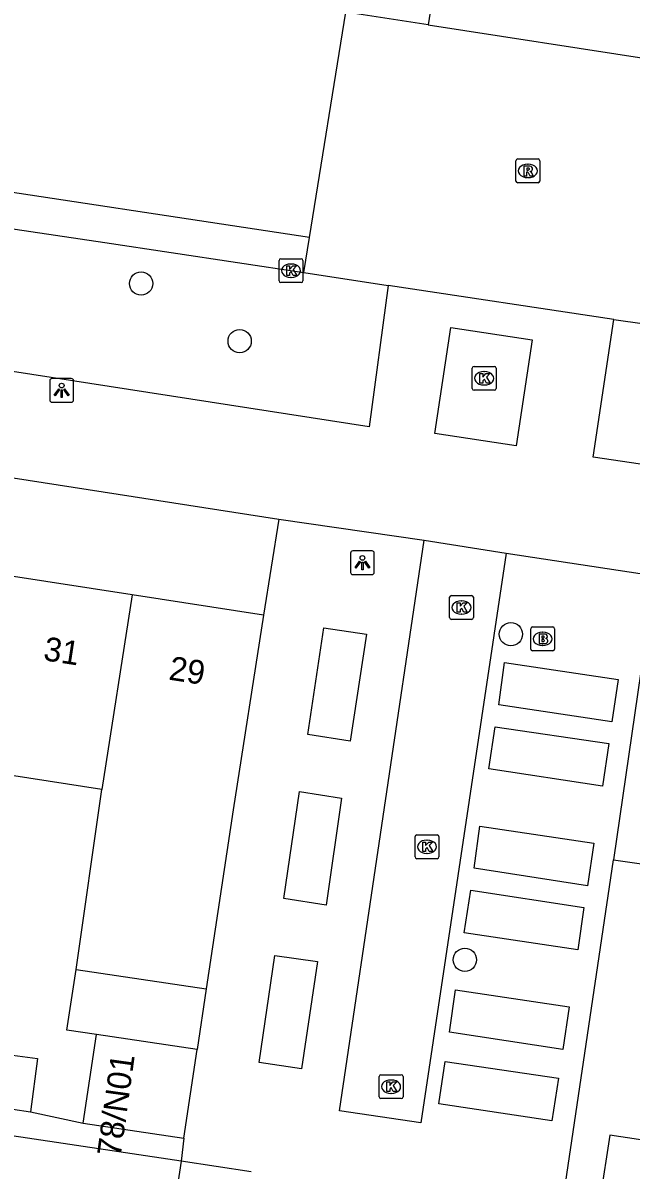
# Model space of a CAD drawing. Extents: x 163010 to 163853, y 382793 to 383982.
# Drawn here: x 163616.44 to 163641.97, y 383369.01 to 383417.14 of the extents above; entities that cross this region are included whole.
import ezdxf

# ---------------------------------------------------------------- set-up
doc = ezdxf.new("R2010")
doc.units = 0
for name, color, linetype in [('IMGEO_Boom', 7, 'Continuous'), ('IMGEO_Brandkraan', 7, 'Continuous'), ('IMGEO_Kolk', 7, 'Continuous'), ('IMGEO_Lichtpunt', 7, 'Continuous'), ('IMGEO_Muur', 7, 'Continuous'), ('IMGEO_Pand', 7, 'Continuous'), ('IMGEO_Pand_nummerreeks', 7, 'Continuous'), ('IMGEO_Parkeervlak_gesloten', 7, 'Continuous'), ('IMGEO_Rijbaan_lokaal_gesloten', 7, 'Continuous'), ('IMGEO_Rijbaan_lokaal_open', 7, 'Continuous'), ('IMGEO_Rioolput', 7, 'Continuous'), ('IMGEO_Voetpad_open', 7, 'Continuous')]:
    doc.layers.add(name, color=color, linetype=linetype)

msp = doc.modelspace()

# ---------------------------------------------------------------- linework, layer by layer
at = {"layer": 'IMGEO_Boom'}
for centre in [(163621.402, 383406.206), (163625.539, 383403.789), (163636.925, 383391.493), (163634.993, 383377.835)]:
    msp.add_circle(centre, 0.489, dxfattribs=at)
at = {"layer": 'IMGEO_Brandkraan'}
for p, q in [((163637.756, 383390.873), (163637.756, 383391.725)), ((163637.831, 383391.799), (163638.683, 383391.799)), ((163638.244, 383391.579), (163638.269, 383391.579)), ((163638.757, 383391.725), (163638.757, 383390.873)), ((163638.683, 383390.799), (163637.831, 383390.799)), ((163638.267, 383391.019), (163638.242, 383391.019))]:
    msp.add_line(p, q, dxfattribs=at)
for points in [[(163637.756, 383390.873), (163637.756, 383391.725)], [(163637.831, 383391.799), (163638.683, 383391.799)], [(163638.757, 383391.725), (163638.757, 383390.873)], [(163638.104, 383391.499), (163638.104, 383391.099), (163638.317, 383391.099)], [(163638.335, 383391.499), (163638.104, 383391.499)], [(163638.283, 383391.418), (163638.229, 383391.418), (163638.229, 383391.342)], [(163638.229, 383391.342), (163638.282, 383391.342)], [(163638.291, 383391.266), (163638.229, 383391.266), (163638.229, 383391.185)], [(163638.229, 383391.185), (163638.291, 383391.185)], [(163638.683, 383390.799), (163637.831, 383390.799)]]:
    msp.add_lwpolyline(points, dxfattribs=at)
for centre, radius, start, end in [((163637.833, 383391.723), 0.0765, 91.552, 178.448), ((163637.833, 383391.723), 0.0765, 91.552, 178.448), ((163638.681, 383391.723), 0.0765, 1.552, 88.448), ((163638.681, 383391.723), 0.0765, 1.552, 88.448), ((163638.284, 383391.38), 0.0379, 267.8285, 90.9355), ((163638.292, 383391.225), 0.0404, 269.8759, 90.5077), ((163638.323, 383391.35), 0.251, 268.6676, 293.5347), ((163638.339, 383391.354), 0.145, 59.4692, 91.5367), ((163638.364, 383391.401), 0.0922, 285.5137, 58.1501), ((163638.369, 383391.209), 0.105, 301.3115, 78.989), ((163637.833, 383390.875), 0.0765, 181.552, 268.448), ((163637.833, 383390.875), 0.0765, 181.552, 268.448), ((163638.681, 383390.875), 0.0765, 271.552, 358.448), ((163638.681, 383390.875), 0.0765, 271.552, 358.448)]:
    msp.add_arc(centre, radius, start, end, dxfattribs=at)
for centre, major_axis, ratio, start_param, end_param in [((163638.243, 383391.299), (-0.387, 0.002), 0.722429, 4.712389, 7.853982), ((163638.268, 383391.299), (-0.39, 0.002), 0.717154, 1.570796, 4.712389)]:
    msp.add_ellipse(centre, major_axis=major_axis, ratio=ratio, start_param=start_param, end_param=end_param, dxfattribs=at)
at = {"layer": 'IMGEO_Kolk'}
for p, q in [((163627.194, 383406.319), (163627.194, 383407.171)), ((163627.269, 383407.245), (163628.121, 383407.245)), ((163627.682, 383407.025), (163627.707, 383407.025)), ((163628.195, 383407.171), (163628.195, 383406.319)), ((163627.705, 383406.465), (163627.68, 383406.465)), ((163628.121, 383406.245), (163627.269, 383406.245)), ((163635.303, 383401.803), (163635.303, 383402.655)), ((163635.378, 383402.729), (163636.23, 383402.729)), ((163636.304, 383402.655), (163636.304, 383401.803)), ((163635.791, 383402.509), (163635.816, 383402.509)), ((163636.23, 383401.729), (163635.378, 383401.729)), ((163635.814, 383401.949), (163635.789, 383401.949)), ((163634.35, 383392.189), (163634.35, 383393.041)), ((163634.425, 383393.115), (163635.277, 383393.115)), ((163635.351, 383393.041), (163635.351, 383392.189)), ((163634.838, 383392.895), (163634.863, 383392.895)), ((163635.277, 383392.115), (163634.425, 383392.115)), ((163634.861, 383392.335), (163634.836, 383392.335)), ((163632.902, 383382.149), (163632.902, 383383.001)), ((163632.977, 383383.075), (163633.829, 383383.075)), ((163633.903, 383383.001), (163633.903, 383382.149)), ((163633.39, 383382.855), (163633.415, 383382.855)), ((163633.829, 383382.075), (163632.977, 383382.075)), ((163633.413, 383382.295), (163633.388, 383382.295)), ((163631.395, 383372.085), (163631.395, 383372.937)), ((163631.47, 383373.011), (163632.322, 383373.011)), ((163631.883, 383372.791), (163631.908, 383372.791)), ((163632.396, 383372.937), (163632.396, 383372.085)), ((163632.322, 383372.011), (163631.47, 383372.011)), ((163631.906, 383372.231), (163631.881, 383372.231))]:
    msp.add_line(p, q, dxfattribs=at)
for points in [[(163627.194, 383406.319), (163627.194, 383407.171)], [(163627.269, 383407.245), (163628.121, 383407.245)], [(163627.515, 383406.945), (163627.638, 383406.945), (163627.638, 383406.794), (163627.768, 383406.945), (163627.932, 383406.945), (163627.786, 383406.794), (163627.939, 383406.545), (163627.787, 383406.545), (163627.702, 383406.709), (163627.638, 383406.642), (163627.638, 383406.545), (163627.515, 383406.545), (163627.515, 383406.945)], [(163628.195, 383407.171), (163628.195, 383406.319)], [(163628.121, 383406.245), (163627.269, 383406.245)], [(163635.303, 383401.803), (163635.303, 383402.655)], [(163635.378, 383402.729), (163636.23, 383402.729)], [(163636.304, 383402.655), (163636.304, 383401.803)], [(163635.624, 383402.429), (163635.747, 383402.429), (163635.747, 383402.278), (163635.877, 383402.429), (163636.041, 383402.429), (163635.895, 383402.278), (163636.048, 383402.029), (163635.896, 383402.029), (163635.811, 383402.193), (163635.747, 383402.126), (163635.747, 383402.029), (163635.624, 383402.029), (163635.624, 383402.429)], [(163636.23, 383401.729), (163635.378, 383401.729)], [(163634.35, 383392.189), (163634.35, 383393.041)], [(163634.425, 383393.115), (163635.277, 383393.115)], [(163635.351, 383393.041), (163635.351, 383392.189)], [(163634.671, 383392.815), (163634.794, 383392.815), (163634.794, 383392.664), (163634.924, 383392.815), (163635.088, 383392.815), (163634.942, 383392.664), (163635.095, 383392.415), (163634.943, 383392.415), (163634.858, 383392.579), (163634.794, 383392.512), (163634.794, 383392.415), (163634.671, 383392.415), (163634.671, 383392.815)], [(163635.277, 383392.115), (163634.425, 383392.115)], [(163632.902, 383382.149), (163632.902, 383383.001)], [(163632.977, 383383.075), (163633.829, 383383.075)], [(163633.903, 383383.001), (163633.903, 383382.149)], [(163633.223, 383382.775), (163633.346, 383382.775), (163633.346, 383382.624), (163633.476, 383382.775), (163633.64, 383382.775), (163633.494, 383382.624), (163633.647, 383382.375), (163633.495, 383382.375), (163633.41, 383382.539), (163633.346, 383382.472), (163633.346, 383382.375), (163633.223, 383382.375), (163633.223, 383382.775)], [(163633.829, 383382.075), (163632.977, 383382.075)], [(163631.395, 383372.085), (163631.395, 383372.937)], [(163631.47, 383373.011), (163632.322, 383373.011)], [(163632.396, 383372.937), (163632.396, 383372.085)], [(163631.716, 383372.711), (163631.839, 383372.711), (163631.839, 383372.56), (163631.969, 383372.711), (163632.133, 383372.711), (163631.987, 383372.56), (163632.14, 383372.311), (163631.988, 383372.311), (163631.903, 383372.475), (163631.839, 383372.408), (163631.839, 383372.311), (163631.716, 383372.311), (163631.716, 383372.711)], [(163632.322, 383372.011), (163631.47, 383372.011)]]:
    msp.add_lwpolyline(points, dxfattribs=at)
for centre, start, end in [((163627.271, 383407.169), 91.552, 178.448), ((163627.271, 383407.169), 91.552, 178.448), ((163628.119, 383407.169), 1.552, 88.448), ((163628.119, 383407.169), 1.552, 88.448), ((163627.271, 383406.321), 181.552, 268.448), ((163627.271, 383406.321), 181.552, 268.448), ((163628.119, 383406.321), 271.552, 358.448), ((163628.119, 383406.321), 271.552, 358.448), ((163635.38, 383402.653), 91.552, 178.448), ((163635.38, 383402.653), 91.552, 178.448), ((163636.228, 383402.653), 1.552, 88.448), ((163636.228, 383402.653), 1.552, 88.448), ((163635.38, 383401.805), 181.552, 268.448), ((163635.38, 383401.805), 181.552, 268.448), ((163636.228, 383401.805), 271.552, 358.448), ((163636.228, 383401.805), 271.552, 358.448), ((163634.427, 383393.039), 91.552, 178.448), ((163634.427, 383393.039), 91.552, 178.448), ((163635.275, 383393.039), 1.552, 88.448), ((163635.275, 383393.039), 1.552, 88.448), ((163634.427, 383392.191), 181.552, 268.448), ((163634.427, 383392.191), 181.552, 268.448), ((163635.275, 383392.191), 271.552, 358.448), ((163635.275, 383392.191), 271.552, 358.448), ((163632.979, 383382.999), 91.552, 178.448), ((163632.979, 383382.999), 91.552, 178.448), ((163633.827, 383382.999), 1.552, 88.448), ((163633.827, 383382.999), 1.552, 88.448), ((163632.979, 383382.151), 181.552, 268.448), ((163632.979, 383382.151), 181.552, 268.448), ((163633.827, 383382.151), 271.552, 358.448), ((163633.827, 383382.151), 271.552, 358.448), ((163631.472, 383372.935), 91.552, 178.448), ((163631.472, 383372.935), 91.552, 178.448), ((163632.32, 383372.935), 1.552, 88.448), ((163632.32, 383372.935), 1.552, 88.448), ((163631.472, 383372.087), 181.552, 268.448), ((163631.472, 383372.087), 181.552, 268.448), ((163632.32, 383372.087), 271.552, 358.448), ((163632.32, 383372.087), 271.552, 358.448)]:
    msp.add_arc(centre, 0.0765, start, end, dxfattribs=at)
for centre, major_axis, ratio, start_param, end_param in [((163627.681, 383406.745), (-0.387, 0.002), 0.722429, 4.712389, 7.853982), ((163627.706, 383406.745), (-0.39, 0.002), 0.717154, 1.570796, 4.712389), ((163635.79, 383402.229), (-0.387, 0.002), 0.722429, 4.712389, 7.853982), ((163635.815, 383402.229), (-0.39, 0.002), 0.717154, 1.570796, 4.712389), ((163634.837, 383392.615), (-0.387, 0.002), 0.722429, 4.712389, 7.853982), ((163634.862, 383392.615), (-0.39, 0.002), 0.717154, 1.570796, 4.712389), ((163633.389, 383382.575), (-0.387, 0.002), 0.722429, 4.712389, 7.853982), ((163633.414, 383382.575), (-0.39, 0.002), 0.717154, 1.570796, 4.712389), ((163631.882, 383372.511), (-0.387, 0.002), 0.722429, 4.712389, 7.853982), ((163631.907, 383372.511), (-0.39, 0.002), 0.717154, 1.570796, 4.712389)]:
    msp.add_ellipse(centre, major_axis=major_axis, ratio=ratio, start_param=start_param, end_param=end_param, dxfattribs=at)
at = {"layer": 'IMGEO_Lichtpunt'}
for p, q in [((163617.569, 383402.127), (163617.569, 383401.32)), ((163617.569, 383402.127), (163617.569, 383401.32)), ((163618.471, 383402.222), (163617.663, 383402.222)), ((163618.471, 383402.222), (163617.663, 383402.222)), ((163618.565, 383401.32), (163618.565, 383402.127)), ((163618.565, 383401.32), (163618.565, 383402.127)), ((163617.663, 383401.226), (163618.471, 383401.226)), ((163617.663, 383401.226), (163618.471, 383401.226)), ((163631.096, 383394.99), (163630.288, 383394.99)), ((163631.096, 383394.99), (163630.288, 383394.99)), ((163630.194, 383394.895), (163630.194, 383394.088)), ((163630.194, 383394.895), (163630.194, 383394.088)), ((163631.19, 383394.088), (163631.19, 383394.895)), ((163631.19, 383394.088), (163631.19, 383394.895)), ((163630.288, 383393.994), (163631.096, 383393.994)), ((163630.288, 383393.994), (163631.096, 383393.994))]:
    msp.add_line(p, q, dxfattribs=at)
for points in [[(163617.943, 383401.791), (163617.982, 383401.763), (163617.794, 383401.501), (163617.756, 383401.528), (163617.943, 383401.791)], [(163618.045, 383401.743), (163618.092, 383401.743), (163618.092, 383401.421), (163618.045, 383401.421), (163618.045, 383401.743)], [(163618.155, 383401.763), (163618.193, 383401.79), (163618.38, 383401.528), (163618.341, 383401.5), (163618.155, 383401.763)], [(163630.568, 383394.559), (163630.607, 383394.531), (163630.419, 383394.269), (163630.381, 383394.296), (163630.568, 383394.559)], [(163630.67, 383394.511), (163630.717, 383394.511), (163630.717, 383394.189), (163630.67, 383394.189), (163630.67, 383394.511)], [(163630.78, 383394.531), (163630.818, 383394.558), (163631.005, 383394.296), (163630.966, 383394.268), (163630.78, 383394.531)]]:
    msp.add_lwpolyline(points, dxfattribs=at)
for centre in [(163618.068, 383401.925), (163630.693, 383394.693)]:
    msp.add_circle(centre, 0.0994, dxfattribs=at)
for centre, start, end in [((163617.663, 383402.127), 90, 180), ((163617.663, 383402.127), 90, 180), ((163618.471, 383402.127), 0, 90), ((163618.471, 383402.127), 0, 90), ((163617.663, 383401.32), 180, 270), ((163617.663, 383401.32), 180, 270), ((163618.471, 383401.32), 270, 0), ((163618.471, 383401.32), 270, 360), ((163630.288, 383394.895), 90, 180), ((163630.288, 383394.895), 90, 180), ((163631.096, 383394.895), 0, 90), ((163631.096, 383394.895), 0, 90), ((163630.288, 383394.088), 180, 270), ((163630.288, 383394.088), 180, 270), ((163631.096, 383394.088), 270, 0), ((163631.096, 383394.088), 270, 360)]:
    msp.add_arc(centre, 0.0946, start, end, dxfattribs=at)
at = {"layer": 'IMGEO_Muur'}
msp.add_lwpolyline([(163639.167, 383368.07), (163641.229, 383382.034)], dxfattribs=at)
at = {"layer": 'IMGEO_Pand'}
for points in [[(163621.023, 383393.146), (163615.687, 383393.974)], [(163621.023, 383393.146), (163619.754, 383384.979)], [(163626.536, 383392.29), (163621.023, 383393.146)], [(163626.536, 383392.29), (163625.268, 383384.123), (163624.134, 383376.614)], [(163642.383, 383389.925), (163641.229, 383382.034)], [(163619.754, 383384.979), (163614.418, 383385.808)], [(163618.671, 383377.431), (163619.754, 383384.979)], [(163641.229, 383382.034), (163643.786, 383381.66), (163643.127, 383377.161), (163645.554, 383376.806)], [(163619.527, 383374.702), (163618.29, 383374.886), (163618.671, 383377.431)], [(163618.671, 383377.431), (163624.134, 383376.614)], [(163624.134, 383376.614), (163623.753, 383374.068)], [(163618.971, 383370.986), (163619.527, 383374.702)], [(163623.753, 383374.068), (163619.527, 383374.702)], [(163612.627, 383374.281), (163617.049, 383373.697), (163616.754, 383371.459)], [(163623.198, 383370.353), (163623.753, 383374.068)], [(163612.292, 383372.127), (163616.754, 383371.459)], [(163623.079, 383369.386), (163618.134, 383370.125), (163615.699, 383370.49), (163615.718, 383370.614), (163610.892, 383371.336), (163610.875, 383371.224)], [(163618.971, 383370.986), (163623.198, 383370.353)], [(163644.51, 383369.96), (163641.071, 383370.478), (163640.674, 383367.847)], [(163623.079, 383369.386), (163622.346, 383364.487)]]:
    msp.add_lwpolyline(points, dxfattribs=at)
at = {"layer": 'IMGEO_Parkeervlak_gesloten'}
msp.add_lwpolyline([(163610.543, 383409.318), (163619.886, 383407.934), (163628.228, 383406.665)], dxfattribs=at)
at = {"layer": 'IMGEO_Rijbaan_lokaal_gesloten'}
msp.add_lwpolyline([(163628.467, 383408.142), (163580.812, 383415.352)], dxfattribs=at)
at = {"layer": 'IMGEO_Rijbaan_lokaal_open'}
for points in [[(163628.467, 383408.142), (163629.994, 383417.588)], [(163633.456, 383417.056), (163629.994, 383417.588)], [(163633.456, 383417.056), (163642.869, 383415.611)], [(163628.228, 383406.665), (163628.467, 383408.142)], [(163628.228, 383406.665), (163631.769, 383406.126)], [(163641.244, 383404.7), (163631.769, 383406.126)], [(163641.244, 383404.7), (163644.911, 383404.175)], [(163637.151, 383399.398), (163633.738, 383399.909), (163634.403, 383404.356), (163637.817, 383403.847), (163637.151, 383399.398)], [(163636.727, 383394.887), (163633.148, 383370.993), (163629.728, 383371.498), (163633.29, 383395.433)], [(163633.29, 383395.433), (163636.727, 383394.887)]]:
    msp.add_lwpolyline(points, dxfattribs=at)
at = {"layer": 'IMGEO_Rioolput'}
for p, q in [((163637.135, 383410.505), (163637.135, 383411.357)), ((163637.21, 383411.431), (163638.062, 383411.431)), ((163638.136, 383411.357), (163638.136, 383410.505)), ((163637.623, 383411.211), (163637.648, 383411.211)), ((163638.062, 383410.431), (163637.21, 383410.431)), ((163637.646, 383410.651), (163637.621, 383410.651))]:
    msp.add_line(p, q, dxfattribs=at)
for points in [[(163637.135, 383410.505), (163637.135, 383411.357)], [(163637.21, 383411.431), (163638.062, 383411.431)], [(163638.136, 383411.357), (163638.136, 383410.505)], [(163637.724, 383411.129), (163637.472, 383411.131), (163637.472, 383410.731)], [(163637.472, 383410.731), (163637.596, 383410.731), (163637.596, 383410.893), (163637.607, 383410.893)], [(163637.65, 383411.05), (163637.596, 383411.05), (163637.596, 383410.969)], [(163637.596, 383410.969), (163637.648, 383410.969)], [(163637.654, 383410.864), (163637.725, 383410.731), (163637.865, 383410.731), (163637.8, 383410.857)], [(163638.062, 383410.431), (163637.21, 383410.431)]]:
    msp.add_lwpolyline(points, dxfattribs=at)
for centre, radius, start, end in [((163637.212, 383411.355), 0.0765, 91.552, 178.448), ((163637.212, 383411.355), 0.0765, 91.552, 178.448), ((163638.06, 383411.355), 0.0765, 1.552, 88.448), ((163638.06, 383411.355), 0.0765, 1.552, 88.448), ((163637.606, 383410.84), 0.0533, 26.0293, 88.6989), ((163637.632, 383411.158), 0.19, 274.7715, 282.9687), ((163637.656, 383410.954), 0.0964, 77.0061, 93.1865), ((163637.67, 383411.011), 0.0378, 276.6634, 79.6772), ((163637.723, 383411.019), 0.109, 350.3612, 89.416), ((163637.721, 383411.019), 0.112, 277.5842, 350.9817), ((163637.705, 383410.804), 0.108, 29.5134, 73.7905), ((163637.212, 383410.507), 0.0765, 181.552, 268.448), ((163637.212, 383410.507), 0.0765, 181.552, 268.448), ((163638.06, 383410.507), 0.0765, 271.552, 358.448), ((163638.06, 383410.507), 0.0765, 271.552, 358.448)]:
    msp.add_arc(centre, radius, start, end, dxfattribs=at)
for centre, major_axis, ratio, start_param, end_param in [((163637.622, 383410.931), (-0.387, 0.002), 0.722429, 4.712389, 7.853982), ((163637.647, 383410.931), (-0.39, 0.002), 0.717154, 1.570796, 4.712389)]:
    msp.add_ellipse(centre, major_axis=major_axis, ratio=ratio, start_param=start_param, end_param=end_param, dxfattribs=at)
at = {"layer": 'IMGEO_Voetpad_open'}
for points in [[(163604.718, 383421.418), (163605.57, 383427.347), (163628.103, 383424.006), (163634.376, 383422.967), (163633.456, 383417.056)], [(163631.769, 383406.126), (163630.974, 383400.19), (163606.706, 383403.955), (163607.221, 383407.321), (163610.207, 383406.87), (163610.543, 383409.318)], [(163668.039, 383400.663), (163667.143, 383394.961), (163640.374, 383398.916), (163641.244, 383404.7)], [(163578.787, 383403.841), (163627.183, 383396.315)], [(163627.183, 383396.315), (163626.536, 383392.29)], [(163627.183, 383396.315), (163633.29, 383395.433)], [(163636.727, 383394.887), (163642.997, 383393.941)], [(163628.395, 383387.288), (163629.074, 383391.761), (163630.862, 383391.494), (163630.182, 383387.011), (163628.395, 383387.288)], [(163636.415, 383388.534), (163636.653, 383390.308), (163641.427, 383389.6), (163641.167, 383387.812), (163636.415, 383388.534)], [(163635.998, 383385.839), (163636.258, 383387.613), (163641.041, 383386.905), (163640.767, 383385.121), (163635.998, 383385.839)], [(163627.387, 383380.408), (163628.047, 383384.895), (163629.818, 383384.618), (163629.177, 383380.125), (163627.387, 383380.408)], [(163635.377, 383381.68), (163635.625, 383383.446), (163640.407, 383382.721), (163640.137, 383380.942), (163635.377, 383381.68)], [(163639.167, 383368.07), (163641.229, 383382.034)], [(163634.967, 383378.961), (163635.238, 383380.752), (163639.985, 383380.031), (163639.739, 383378.251), (163634.967, 383378.961)], [(163628.14, 383373.256), (163626.36, 383373.531), (163627.021, 383378.017), (163628.806, 383377.763), (163628.14, 383373.256)], [(163634.602, 383376.575), (163639.368, 383375.86), (163639.1, 383374.072), (163634.354, 383374.797), (163634.602, 383376.575)], [(163634.16, 383373.573), (163638.929, 383372.874), (163638.646, 383371.082), (163633.896, 383371.796), (163634.16, 383373.573)], [(163616.754, 383371.459), (163618.971, 383370.986)], [(163623.198, 383370.353), (163623.079, 383369.386)], [(163626.017, 383368.942), (163623.079, 383369.386)]]:
    msp.add_lwpolyline(points, dxfattribs=at)

# ---------------------------------------------------------------- texts
at = {"layer": 'IMGEO_Pand_nummerreeks'}
for s, rotation, p in [('31', 351.1746, (163617.264, 383390.41)), ('29', 351.1746, (163622.529, 383389.593)), ('78/N01', 82.0219, (163620.54, 383369.538))]:
    msp.add_text(s, height=1, rotation=rotation, dxfattribs=at).set_placement(p)

doc.saveas('drawing.dxf')
